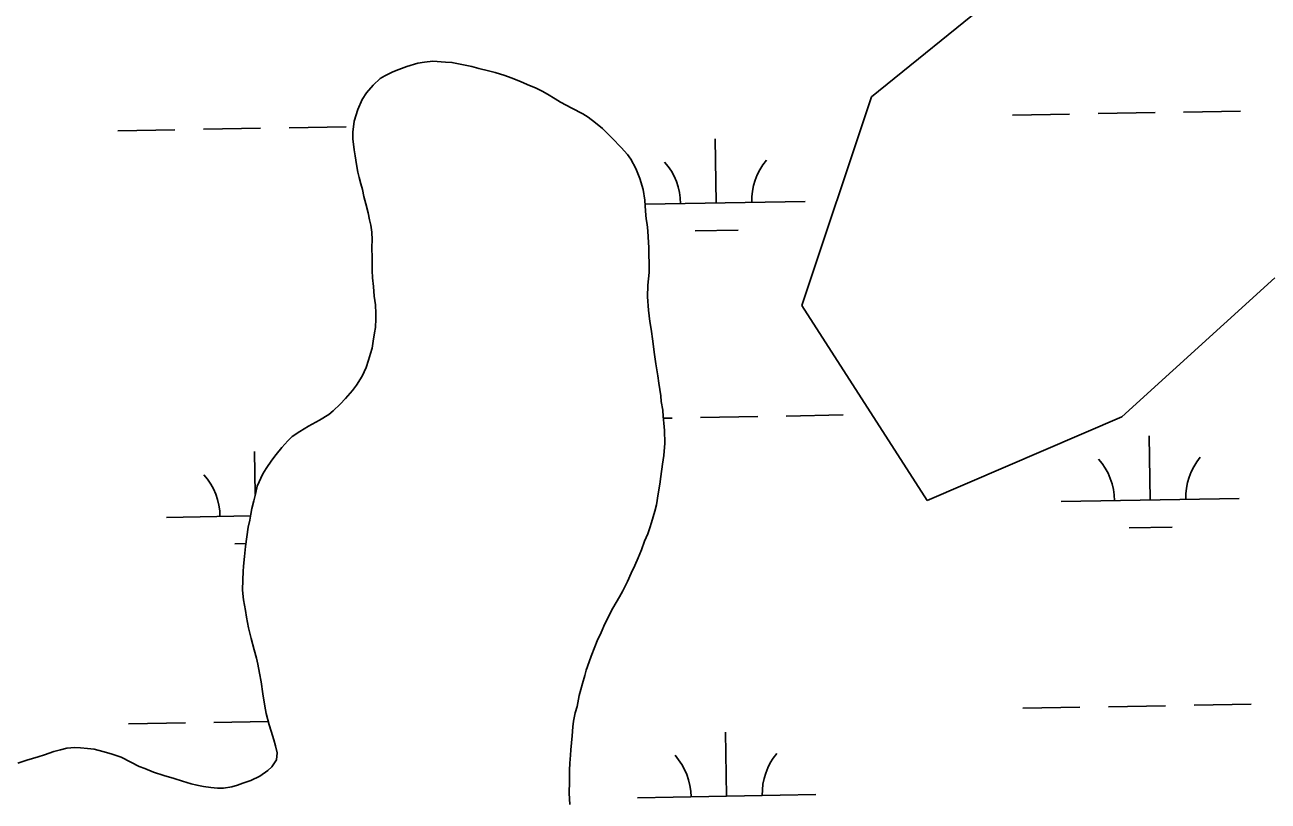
# Model space of a CAD drawing. Extents: x 3903937 to 3942190, y 260677 to 286651.
# Drawn here: x 3916400 to 3917097, y 279855 to 280291 of the extents above; entities that cross this region are included whole.
import ezdxf

# ---------------------------------------------------------------- set-up
doc = ezdxf.new("R2010")
doc.units = 0
for name, color, linetype in [('V-SITE-VEGE', 7, 'Continuous'), ('V-TOPO-SHOR', 7, 'Continuous'), ('V-WETL-SWMP', 7, 'Continuous')]:
    doc.layers.add(name, color=color, linetype=linetype)

msp = doc.modelspace()

# ---------------------------------------------------------------- linework, layer by layer
at = {"layer": 'V-SITE-VEGE'}
for p, q in [((3916874.89, 280250.43), (3917077.77, 280414.37)), ((3916835.87, 280133.33), (3916874.89, 280250.43)), ((3917101.17, 280148.94), (3917015.34, 280070.87)), ((3916906.1, 280024.03), (3916835.87, 280133.33)), ((3917015.34, 280070.87), (3916906.1, 280024.03))]:
    msp.add_line(p, q, dxfattribs=at)
at = {"layer": 'V-TOPO-SHOR'}
for points in [[(3916579.93, 280081.14), (3916583.82, 280085.65), (3916586, 280088.67), (3916589.14, 280093.66), (3916591.36, 280098.51), (3916592.8, 280102.76), (3916593.93, 280106.41), (3916594.74, 280109.45), (3916595.42, 280113.41), (3916596.1, 280117.98), (3916596.61, 280121.02), (3916596.84, 280125.9), (3916596.89, 280128.96), (3916596.66, 280133.69), (3916595.98, 280138.59), (3916595.46, 280143.94), (3916595.08, 280148.84), (3916594.84, 280152.96), (3916594.8, 280159.68), (3916594.6, 280166.1), (3916594.82, 280170.22), (3916594.58, 280174.5), (3916594.03, 280178.32), (3916593.32, 280181.39), (3916592.62, 280185.37), (3916591.33, 280190.28), (3916590.17, 280194.42), (3916589.32, 280198.4), (3916588.46, 280201.62), (3916587.6, 280205.15), (3916586.73, 280208.22), (3916586.04, 280212.35), (3916585.2, 280217.25), (3916584.64, 280220.62), (3916583.98, 280226.74), (3916584.04, 280230.55), (3916584.75, 280236.65), (3916586.85, 280243.33), (3916589.23, 280248.79), (3916591.58, 280252.57), (3916595.31, 280256.94), (3916599.35, 280260.69), (3916601.97, 280262.17), (3916606.43, 280264.39), (3916609.81, 280265.71), (3916614.27, 280267.47), (3916620.4, 280269.2), (3916624.08, 280269.75), (3916628.82, 280270.29), (3916635.99, 280269.86), (3916639.5, 280269.65), (3916645.13, 280268.49), (3916650.76, 280267.33), (3916654.56, 280266.35), (3916660.04, 280265.04), (3916663.84, 280264.06), (3916669.15, 280262.3), (3916672.8, 280261.02), (3916678.11, 280258.95), (3916681.74, 280257.36), (3916686.75, 280255.29), (3916690.08, 280253.56), (3916693.11, 280251.83), (3916697.49, 280249.31), (3916700.52, 280247.43), (3916706.87, 280243.97), (3916713.08, 280240.82), (3916715.95, 280238.94), (3916720.02, 280235.82), (3916723.94, 280232.54), (3916726.2, 280230.37), (3916729.5, 280227.11), (3916734.46, 280221.99), (3916738.06, 280218.11), (3916740, 280215.49), (3916742.66, 280210.25), (3916745.02, 280204.56), (3916746.9, 280198.42), (3916747.72, 280192.46), (3916748.23, 280186.19), (3916748.61, 280181.91), (3916749.02, 280178.7), (3916749.42, 280175.18), (3916749.67, 280171.66), (3916750.03, 280165.85), (3916749.97, 280162.03), (3916750.19, 280156.84), (3916750.11, 280151.8), (3916749.54, 280144.79), (3916749.28, 280138.23), (3916749.76, 280130.74), (3916750.17, 280127.52), (3916750.58, 280124.46), (3916751.27, 280120.02), (3916752.23, 280113.29), (3916753.04, 280107.17), (3916754.01, 280100.59), (3916755.12, 280093.85), (3916755.66, 280089.87), (3916756.77, 280082.68), (3916757.02, 280079.47)], [(3916395.96, 279876.79), (3916401.02, 279878.38), (3916407.47, 279880.26), (3916411, 279881.42), (3916416.22, 279883.17), (3916420.05, 279884.18), (3916423.43, 279885.19), (3916428.01, 279885.42), (3916431.22, 279885.37), (3916435.18, 279885), (3916438.84, 279884.63), (3916443.71, 279883.33), (3916448.42, 279881.88), (3916454.04, 279880.11), (3916459.49, 279877.27), (3916464.03, 279874.91), (3916467.22, 279873.79), (3916472.07, 279871.72), (3916477.99, 279869.79), (3916483.77, 279868.02), (3916488.32, 279866.57), (3916493.34, 279865.12), (3916496.53, 279864.45), (3916500.19, 279863.63), (3916504.3, 279863.11), (3916508.11, 279862.74), (3916511.32, 279862.69), (3916516.06, 279863.52), (3916519.28, 279864.39), (3916522.2, 279865.41), (3916526.66, 279867.02), (3916531.73, 279869.38), (3916536.21, 279872.66), (3916538.54, 279874.61), (3916541.04, 279878.54), (3916541.57, 279882.5), (3916540.56, 279886.49), (3916539.55, 279889.71), (3916538.1, 279894.62), (3916536.94, 279898.15), (3916535.36, 279904.59), (3916534.67, 279908.72), (3916533.4, 279915.61), (3916532.45, 279922.35), (3916531.6, 279927.1), (3916530.62, 279932.3), (3916529.91, 279935.52), (3916528.61, 279940.28), (3916526.88, 279946.56), (3916525.46, 279952.69), (3916524.33, 279958.67), (3916523.78, 279962.34), (3916522.66, 279968.32), (3916522.14, 279973.67), (3916522.23, 279979.47), (3916522.46, 279984.2), (3916522.66, 279987.25), (3916523.21, 279992.59), (3916523.76, 279998.23), (3916524.46, 280003.71), (3916525.31, 280009.04), (3916526.14, 280013), (3916526.65, 280016.35), (3916527.31, 280019.54), (3916528.45, 280023.8), (3916529.28, 280027.6), (3916530.26, 280032.02), (3916533.43, 280038.99), (3916535.31, 280041.86), (3916538.6, 280046.54), (3916540.94, 280049.71), (3916544.06, 280053.78), (3916547.48, 280057.54), (3916549.96, 280059.94), (3916554.13, 280062.78), (3916559.06, 280065.75), (3916565.22, 280069.01), (3916570.47, 280072.28), (3916572.94, 280074.38), (3916576.82, 280077.98), (3916579.93, 280081.14)], [(3916757.02, 280079.47), (3916757.86, 280074.72), (3916758.1, 280071.05), (3916758.5, 280067.38), (3916758.74, 280063.25), (3916758.93, 280056.23), (3916758.36, 280049.21), (3916757.67, 280044.34), (3916756.79, 280037.48), (3916756.11, 280033.22), (3916755.26, 280027.73), (3916754.24, 280021.64), (3916753.42, 280017.99), (3916752.45, 280014.8), (3916751.49, 280011.76), (3916750.52, 280008.73), (3916749.4, 280005.39), (3916747.65, 280001.14), (3916745.89, 279996.43), (3916743.99, 279991.88), (3916742.08, 279987.64), (3916740.18, 279983.24), (3916738.12, 279978.54), (3916735.44, 279973.39), (3916733.55, 279970.07), (3916729.79, 279963.71), (3916728.37, 279960.84), (3916726.79, 279957.66), (3916725.36, 279954.78), (3916723.3, 279949.92), (3916721.08, 279945.23), (3916719.66, 279941.89), (3916717.59, 279936.74), (3916716.47, 279933.54), (3916714.86, 279928.84), (3916714.05, 279925.8), (3916712.76, 279921.39), (3916710.97, 279914.7), (3916709.8, 279908.46), (3916708.67, 279904.97), (3916707.83, 279900.25), (3916707.47, 279897.05), (3916706.93, 279892.02), (3916706.2, 279884.24), (3916705.99, 279881.19), (3916705.77, 279876.77), (3916705.55, 279872.8), (3916705.45, 279866.39), (3916705.34, 279859.83), (3916705.7, 279853.56)]]:
    msp.add_lwpolyline(points, dxfattribs=at)
at = {"layer": 'V-WETL-SWMP'}
for p, q in [((3916620.4, 280269.2), (3916614.27, 280267.47)), ((3916624.08, 280269.75), (3916620.4, 280269.2)), ((3916628.82, 280270.29), (3916624.08, 280269.75)), ((3916635.99, 280269.86), (3916628.82, 280270.29)), ((3916639.5, 280269.65), (3916635.99, 280269.86)), ((3916645.13, 280268.49), (3916639.5, 280269.65)), ((3916650.76, 280267.33), (3916645.13, 280268.49)), ((3916599.35, 280260.69), (3916595.31, 280256.94)), ((3916601.97, 280262.17), (3916599.35, 280260.69)), ((3916606.43, 280264.39), (3916601.97, 280262.17)), ((3916609.81, 280265.71), (3916606.43, 280264.39)), ((3916614.27, 280267.47), (3916609.81, 280265.71)), ((3916654.56, 280266.35), (3916650.76, 280267.33)), ((3916660.04, 280265.04), (3916654.56, 280266.35)), ((3916663.84, 280264.06), (3916660.04, 280265.04)), ((3916669.15, 280262.3), (3916663.84, 280264.06)), ((3916672.8, 280261.02), (3916669.15, 280262.3)), ((3916678.11, 280258.94), (3916672.8, 280261.02)), ((3916595.31, 280256.94), (3916591.58, 280252.57)), ((3916681.75, 280257.36), (3916678.11, 280258.94)), ((3916686.75, 280255.29), (3916681.75, 280257.36)), ((3916690.08, 280253.56), (3916686.75, 280255.29)), ((3916589.23, 280248.79), (3916586.85, 280243.33)), ((3916591.58, 280252.57), (3916589.23, 280248.79)), ((3916693.11, 280251.83), (3916690.08, 280253.56)), ((3916697.49, 280249.31), (3916693.11, 280251.83)), ((3916700.52, 280247.43), (3916697.49, 280249.31)), ((3916706.87, 280243.97), (3916700.52, 280247.43)), ((3916586.85, 280243.33), (3916584.75, 280236.65)), ((3916713.08, 280240.82), (3916706.87, 280243.97)), ((3916715.95, 280238.94), (3916713.08, 280240.82)), ((3916954.03, 280240.15), (3916986.02, 280240.72)), ((3917002.02, 280241), (3917034.01, 280241.56)), ((3917050.01, 280241.84), (3917082.01, 280242.41)), ((3916548.18, 280233.01), (3916580.18, 280233.57)), ((3916584.75, 280236.65), (3916584.04, 280230.55)), ((3916720.02, 280235.81), (3916715.95, 280238.94)), ((3916723.94, 280232.54), (3916720.02, 280235.81)), ((3916452.2, 280231.32), (3916484.19, 280231.88)), ((3916500.19, 280232.16), (3916532.18, 280232.73)), ((3916584.04, 280230.55), (3916583.98, 280226.74)), ((3916583.98, 280226.74), (3916584.65, 280220.62)), ((3916726.2, 280230.37), (3916723.94, 280232.54)), ((3916729.5, 280227.11), (3916726.2, 280230.37)), ((3916734.46, 280221.99), (3916729.5, 280227.11)), ((3916787.8, 280190.79), (3916787.17, 280226.78)), ((3916584.65, 280220.62), (3916585.2, 280217.25)), ((3916738.06, 280218.11), (3916734.46, 280221.99)), ((3916585.2, 280217.25), (3916586.04, 280212.35)), ((3916586.04, 280212.35), (3916586.73, 280208.22)), ((3916740, 280215.49), (3916738.06, 280218.11)), ((3916742.66, 280210.25), (3916740, 280215.49)), ((3916586.73, 280208.22), (3916587.6, 280205.15)), ((3916587.6, 280205.15), (3916588.46, 280201.62)), ((3916745.01, 280204.56), (3916742.66, 280210.25)), ((3916588.46, 280201.62), (3916589.32, 280198.4)), ((3916589.32, 280198.4), (3916590.17, 280194.42)), ((3916746.9, 280198.43), (3916745.01, 280204.56)), ((3916747.72, 280192.46), (3916746.9, 280198.43)), ((3916590.17, 280194.42), (3916591.33, 280190.28)), ((3916748.23, 280186.19), (3916747.72, 280192.46)), ((3916747.91, 280190.09), (3916837.8, 280191.67)), ((3916591.33, 280190.28), (3916592.62, 280185.37)), ((3916592.62, 280185.37), (3916593.32, 280181.39)), ((3916748.61, 280181.91), (3916748.23, 280186.19)), ((3916593.32, 280181.39), (3916594.03, 280178.32)), ((3916594.03, 280178.32), (3916594.58, 280174.5)), ((3916749.02, 280178.69), (3916748.61, 280181.91)), ((3916749.42, 280175.18), (3916749.02, 280178.69)), ((3916594.58, 280174.5), (3916594.82, 280170.22)), ((3916594.82, 280170.22), (3916594.6, 280166.1)), ((3916749.67, 280171.66), (3916749.42, 280175.18)), ((3916750.03, 280165.85), (3916749.67, 280171.66)), ((3916776.08, 280175.15), (3916800.07, 280175.57)), ((3916594.6, 280166.1), (3916594.8, 280159.68)), ((3916749.97, 280162.04), (3916750.03, 280165.85)), ((3916594.8, 280159.68), (3916594.84, 280152.96)), ((3916750.19, 280156.84), (3916749.97, 280162.04)), ((3916750.11, 280151.8), (3916750.19, 280156.84)), ((3916594.84, 280152.96), (3916595.08, 280148.84)), ((3916749.54, 280144.79), (3916750.11, 280151.8)), ((3916595.08, 280148.84), (3916595.46, 280143.94)), ((3916595.46, 280143.94), (3916595.98, 280138.59)), ((3916749.28, 280138.23), (3916749.54, 280144.79)), ((3916595.98, 280138.59), (3916596.66, 280133.69)), ((3916749.76, 280130.74), (3916749.28, 280138.23)), ((3916596.66, 280133.69), (3916596.89, 280128.96)), ((3916596.89, 280128.96), (3916596.84, 280125.9)), ((3916750.17, 280127.52), (3916749.76, 280130.74)), ((3916596.84, 280125.9), (3916596.61, 280121.02)), ((3916750.58, 280124.46), (3916750.17, 280127.52)), ((3916751.27, 280120.02), (3916750.58, 280124.46)), ((3916596.1, 280117.98), (3916595.42, 280113.41)), ((3916596.61, 280121.02), (3916596.1, 280117.98)), ((3916752.23, 280113.29), (3916751.27, 280120.02)), ((3916594.74, 280109.45), (3916593.93, 280106.41)), ((3916595.42, 280113.41), (3916594.74, 280109.45)), ((3916753.04, 280107.17), (3916752.23, 280113.29)), ((3916592.8, 280102.76), (3916591.36, 280098.51)), ((3916593.93, 280106.41), (3916592.8, 280102.76)), ((3916754.01, 280100.59), (3916753.04, 280107.17)), ((3916755.12, 280093.85), (3916754.01, 280100.59)), ((3916589.14, 280093.66), (3916586, 280088.67)), ((3916591.36, 280098.51), (3916589.14, 280093.66)), ((3916755.66, 280089.87), (3916755.12, 280093.85)), ((3916586, 280088.67), (3916583.82, 280085.65)), ((3916756.77, 280082.68), (3916755.66, 280089.87)), ((3916579.93, 280081.14), (3916576.82, 280077.98)), ((3916583.82, 280085.65), (3916579.93, 280081.14)), ((3916757.02, 280079.47), (3916756.77, 280082.68)), ((3916757.86, 280074.72), (3916757.02, 280079.47)), ((3916572.95, 280074.38), (3916570.47, 280072.28)), ((3916576.82, 280077.98), (3916572.95, 280074.38)), ((3916758.1, 280071.05), (3916757.86, 280074.72)), ((3916559.06, 280065.75), (3916554.13, 280062.78)), ((3916565.22, 280069.01), (3916559.06, 280065.75)), ((3916570.47, 280072.28), (3916565.22, 280069.01)), ((3916758.5, 280067.38), (3916758.1, 280071.05)), ((3916758.2, 280070.18), (3916763.08, 280070.27)), ((3916758.74, 280063.25), (3916758.5, 280067.38)), ((3916779.08, 280070.55), (3916811.07, 280071.11)), ((3916827.07, 280071.39), (3916859.06, 280071.96)), ((3916549.96, 280059.94), (3916547.48, 280057.54)), ((3916554.13, 280062.78), (3916549.96, 280059.94)), ((3916758.93, 280056.23), (3916758.74, 280063.25)), ((3917031.25, 280024.24), (3917030.61, 280060.23)), ((3916544.06, 280053.78), (3916540.94, 280049.71)), ((3916547.48, 280057.54), (3916544.06, 280053.78)), ((3916758.36, 280049.21), (3916758.93, 280056.23)), ((3916529.21, 280027.28), (3916528.78, 280051.4)), ((3916538.59, 280046.54), (3916535.31, 280041.86)), ((3916540.94, 280049.71), (3916538.59, 280046.54)), ((3916757.67, 280044.34), (3916758.36, 280049.21)), ((3916533.43, 280038.99), (3916530.26, 280032.02)), ((3916535.31, 280041.86), (3916533.43, 280038.99)), ((3916756.79, 280037.48), (3916757.67, 280044.34)), ((3916530.26, 280032.02), (3916529.28, 280027.6)), ((3916755.26, 280027.73), (3916756.11, 280033.22)), ((3916756.11, 280033.22), (3916756.79, 280037.48)), ((3916528.45, 280023.8), (3916527.31, 280019.54)), ((3916529.28, 280027.6), (3916528.45, 280023.8)), ((3916754.24, 280021.64), (3916755.26, 280027.73)), ((3916981.25, 280023.36), (3917081.24, 280025.12)), ((3916527.31, 280019.54), (3916526.65, 280016.35)), ((3916752.45, 280014.8), (3916753.42, 280017.99)), ((3916753.42, 280017.99), (3916754.24, 280021.64)), ((3916479.42, 280014.52), (3916526.5, 280015.35)), ((3916526.14, 280013), (3916525.31, 280009.04)), ((3916526.65, 280016.35), (3916526.14, 280013)), ((3916750.52, 280008.73), (3916751.49, 280011.76)), ((3916751.49, 280011.76), (3916752.45, 280014.8)), ((3916524.46, 280003.71), (3916523.76, 279998.23)), ((3916525.31, 280009.04), (3916524.46, 280003.71)), ((3916747.65, 280001.14), (3916749.4, 280005.38)), ((3916749.4, 280005.38), (3916750.52, 280008.73)), ((3917019.52, 280008.6), (3917043.52, 280009.02)), ((3916517.69, 279999.76), (3916523.97, 279999.87)), ((3916523.76, 279998.23), (3916523.21, 279992.58)), ((3916743.99, 279991.88), (3916745.89, 279996.43)), ((3916745.89, 279996.43), (3916747.65, 280001.14)), ((3916523.21, 279992.58), (3916522.66, 279987.25)), ((3916742.08, 279987.64), (3916743.99, 279991.88)), ((3916522.46, 279984.2), (3916522.23, 279979.47)), ((3916522.66, 279987.25), (3916522.46, 279984.2)), ((3916738.12, 279978.54), (3916740.18, 279983.24)), ((3916740.18, 279983.24), (3916742.08, 279987.64)), ((3916522.23, 279979.47), (3916522.14, 279973.67)), ((3916735.44, 279973.39), (3916738.12, 279978.54)), ((3916522.14, 279973.67), (3916522.66, 279968.32)), ((3916522.66, 279968.32), (3916523.78, 279962.34)), ((3916729.79, 279963.71), (3916733.55, 279970.07)), ((3916733.55, 279970.07), (3916735.44, 279973.39)), ((3916523.78, 279962.34), (3916524.33, 279958.67)), ((3916726.79, 279957.66), (3916728.36, 279960.84)), ((3916728.36, 279960.84), (3916729.79, 279963.71)), ((3916524.33, 279958.67), (3916525.46, 279952.69)), ((3916723.3, 279949.92), (3916725.36, 279954.78)), ((3916725.36, 279954.78), (3916726.79, 279957.66)), ((3916525.46, 279952.69), (3916526.89, 279946.56)), ((3916721.08, 279945.23), (3916723.3, 279949.92)), ((3916526.89, 279946.56), (3916528.61, 279940.28)), ((3916528.61, 279940.28), (3916529.91, 279935.52)), ((3916717.59, 279936.73), (3916719.66, 279941.89)), ((3916719.66, 279941.89), (3916721.08, 279945.23)), ((3916529.91, 279935.52), (3916530.62, 279932.3)), ((3916714.86, 279928.84), (3916716.47, 279933.55)), ((3916716.47, 279933.55), (3916717.59, 279936.73)), ((3916530.62, 279932.3), (3916531.61, 279927.1)), ((3916531.61, 279927.1), (3916532.45, 279922.35)), ((3916714.05, 279925.8), (3916714.86, 279928.84)), ((3916532.45, 279922.35), (3916533.4, 279915.61)), ((3916710.97, 279914.7), (3916712.76, 279921.39)), ((3916712.76, 279921.39), (3916714.05, 279925.8)), ((3916533.4, 279915.61), (3916534.67, 279908.72)), ((3916709.8, 279908.46), (3916710.97, 279914.7)), ((3916534.67, 279908.72), (3916535.36, 279904.59)), ((3916708.67, 279904.97), (3916709.8, 279908.46)), ((3916959.88, 279907.53), (3916991.88, 279908.09)), ((3917007.87, 279908.37), (3917039.87, 279908.94)), ((3917055.87, 279909.22), (3917087.86, 279909.78)), ((3916458.05, 279898.7), (3916490.05, 279899.26)), ((3916506.04, 279899.54), (3916536.46, 279900.08)), ((3916535.36, 279904.59), (3916536.94, 279898.15)), ((3916536.94, 279898.15), (3916538.1, 279894.62)), ((3916707.47, 279897.05), (3916707.83, 279900.25)), ((3916707.83, 279900.25), (3916708.67, 279904.97)), ((3916538.1, 279894.62), (3916539.55, 279889.71)), ((3916706.2, 279884.24), (3916706.93, 279892.02)), ((3916706.93, 279892.02), (3916707.47, 279897.05)), ((3916793.66, 279858.17), (3916793.03, 279894.16)), ((3916420.05, 279884.18), (3916416.22, 279883.17)), ((3916423.43, 279885.19), (3916420.05, 279884.18)), ((3916428.01, 279885.42), (3916423.43, 279885.19)), ((3916431.22, 279885.37), (3916428.01, 279885.42)), ((3916435.18, 279885), (3916431.22, 279885.37)), ((3916438.84, 279884.63), (3916435.18, 279885)), ((3916443.71, 279883.33), (3916438.84, 279884.63)), ((3916539.55, 279889.71), (3916540.56, 279886.49)), ((3916540.56, 279886.49), (3916541.57, 279882.5)), ((3916705.99, 279881.19), (3916706.2, 279884.24)), ((3916401.02, 279878.38), (3916395.96, 279876.78)), ((3916407.47, 279880.26), (3916401.02, 279878.38)), ((3916411, 279881.42), (3916407.47, 279880.26)), ((3916416.22, 279883.17), (3916411, 279881.42)), ((3916448.42, 279881.88), (3916443.71, 279883.33)), ((3916454.04, 279880.11), (3916448.42, 279881.88)), ((3916459.49, 279877.27), (3916454.04, 279880.11)), ((3916464.03, 279874.91), (3916459.49, 279877.27)), ((3916541.04, 279878.54), (3916538.54, 279874.61)), ((3916541.57, 279882.5), (3916541.04, 279878.54)), ((3916705.77, 279876.77), (3916705.99, 279881.19)), ((3916467.22, 279873.79), (3916464.03, 279874.91)), ((3916472.07, 279871.72), (3916467.22, 279873.79)), ((3916477.99, 279869.79), (3916472.07, 279871.72)), ((3916536.21, 279872.66), (3916531.73, 279869.38)), ((3916538.54, 279874.61), (3916536.21, 279872.66)), ((3916705.45, 279866.39), (3916705.55, 279872.8)), ((3916705.55, 279872.8), (3916705.77, 279876.77)), ((3916483.77, 279868.02), (3916477.99, 279869.79)), ((3916488.32, 279866.57), (3916483.77, 279868.02)), ((3916493.34, 279865.12), (3916488.32, 279866.57)), ((3916496.53, 279864.45), (3916493.34, 279865.12)), ((3916500.19, 279863.63), (3916496.53, 279864.45)), ((3916504.3, 279863.11), (3916500.19, 279863.63)), ((3916516.06, 279863.52), (3916511.32, 279862.69)), ((3916519.28, 279864.39), (3916516.06, 279863.52)), ((3916522.2, 279865.41), (3916519.28, 279864.39)), ((3916526.66, 279867.02), (3916522.2, 279865.41)), ((3916531.73, 279869.38), (3916526.66, 279867.02)), ((3916705.34, 279859.83), (3916705.45, 279866.39)), ((3916508.11, 279862.74), (3916504.3, 279863.11)), ((3916511.32, 279862.69), (3916508.11, 279862.74)), ((3916705.7, 279853.56), (3916705.34, 279859.83)), ((3916743.67, 279857.29), (3916843.65, 279859.05))]:
    msp.add_line(p, q, dxfattribs=at)
for centre, start, end in [((3916732.56, 280190.29), 0.23658, 41.78024), ((3916843.03, 280192.24), 140.23658, 181.78024), ((3916976, 280023.74), 0.23658, 41.78024), ((3917086.47, 280025.68), 140.23658, 181.78024), ((3916474.17, 280014.91), 0.23658, 41.78024), ((3916738.42, 279857.67), 0.23658, 41.78024), ((3916848.89, 279859.61), 140.23658, 181.78024)]:
    msp.add_arc(centre, 35.25, start, end, dxfattribs=at)

doc.saveas('drawing.dxf')
